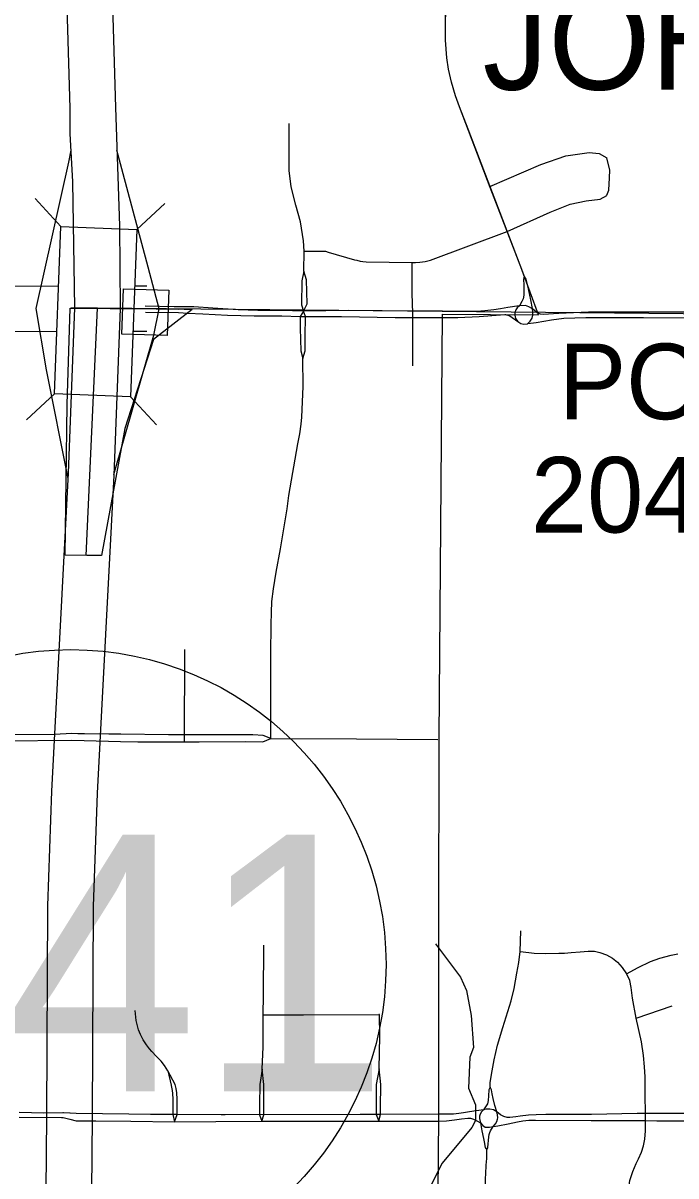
# Model space of a CAD drawing. Extents: x -1403959 to 81668, y -1400582 to 11018.
# Drawn here: x 6409 to 6492.6, y 8808.1 to 8955.7 of the extents above; entities that cross this region are included whole.
import ezdxf

# ---------------------------------------------------------------- set-up
doc = ezdxf.new("R2010")
doc.units = 0
for name, color, linetype in [('tdCiCityStreetTxt', 7, 'Continuous'), ('tdCiRRCL', 7, 'Continuous'), ('tdCiRROwnerTxt', 7, 'Continuous'), ('tdCiSectLine', 7, 'Continuous'), ('tdCiSectNmbr', 7, 'Continuous'), ('tdCiSectTwpRng', 7, 'Continuous'), ('tdCiUABTitleFrame', 7, 'Continuous'), ('tdCoCityStreetMajor', 7, 'Continuous'), ('tdCoClipBndry', 7, 'Continuous'), ('tdCoDivCarto', 7, 'Continuous'), ('tdCoIntCL', 7, 'Continuous'), ('tdCoShieldCoRte', 7, 'Continuous'), ('tdCoShieldCoRteHrd', 7, 'Continuous'), ('tdCoSurfAsphalt', 7, 'Continuous'), ('tdCoSurfBitum', 7, 'Continuous')]:
    doc.layers.add(name, color=color, linetype=linetype)

msp = doc.modelspace()

# ---------------------------------------------------------------- linework, layer by layer
at = {"layer": 'tdCiCityStreetTxt'}
for p, q in [((6413.85, 8929.63), (6410.54, 8933.2)), ((6423.59, 8929.25), (6427.17, 8932.56)), ((6413.02, 8908.2), (6413.85, 8929.63)), ((6413.85, 8929.63), (6413.85, 8929.63)), ((6413.85, 8929.63), (6423.59, 8929.25)), ((6423.59, 8929.25), (6422.75, 8907.82)), ((6413.02, 8908.2), (6409.44, 8904.88)), ((6422.75, 8907.82), (6413.02, 8908.2)), ((6422.75, 8907.82), (6426.07, 8904.24))]:
    msp.add_line(p, q, dxfattribs=at)
at = {"layer": 'tdCiRRCL'}
for points in [[(6461.81, 8767.16), (6462.21, 8815.61), (6462.23, 8839.76), (6462.26, 8864.17), (6462.69, 8918.4), (6474.97, 8918.33), (6472.84, 8924.1), (6465.74, 8942.62), (6464.86, 8944.94), (6464.34, 8946.36), (6463.82, 8948.09), (6463.44, 8949.76), (6463.23, 8951.22), (6463.08, 8953.48), (6463.11, 8961.52)], [(6461.81, 8767.16), (6462.21, 8815.61), (6462.23, 8839.76), (6462.26, 8864.17), (6462.69, 8918.4), (6474.97, 8918.33), (6472.84, 8924.1), (6465.74, 8942.62), (6464.86, 8944.94), (6464.34, 8946.36), (6463.82, 8948.09), (6463.44, 8949.76), (6463.23, 8951.22), (6463.08, 8953.48), (6463.11, 8961.52)], [(6417.18, 8887.5), (6414.4, 8887.53), (6414.67, 8906.85), (6415.03, 8919.15), (6416.68, 8919.16), (6418.57, 8919.15), (6421.72, 8919.1), (6424.88, 8919.11), (6428.55, 8919.06), (6430.67, 8918.99), (6425.7, 8915.15), (6422.04, 8903.77), (6419.03, 8887.49), (6417.18, 8887.5)]]:
    msp.add_lwpolyline(points, dxfattribs=at)
at = {"layer": 'tdCiRROwnerTxt'}
msp.add_lwpolyline([(6424.66, 8918.64), (6424.66, 8918.64)], dxfattribs=at)
at = {"layer": 'tdCiSectLine'}
msp.add_lwpolyline([(6427.47, 8915.65), (6424.57, 8915.74), (6424.57, 8915.74), (6421.67, 8915.83), (6421.85, 8921.63), (6424.75, 8921.54), (6424.75, 8921.54), (6427.65, 8921.45), (6427.47, 8915.65)], dxfattribs=at)
at = {"layer": 'tdCiSectNmbr'}
for points in [[(6472.84, 8924.1), (6470.84, 8929.33), (6468.81, 8934.63), (6464.86, 8944.94), (6464.34, 8946.36), (6463.82, 8948.09), (6463.44, 8949.76), (6463.23, 8951.22), (6463.08, 8953.48), (6463.1, 8959.46), (6463.11, 8961.52)], [(6473.15, 8923.26), (6472.84, 8924.1)], [(6473.16, 8923.24), (6473.04, 8922.82), (6473.09, 8922.15), (6473.1, 8921.25), (6473.08, 8920.81), (6473.02, 8920.38), (6472.86, 8920), (6472.53, 8919.48)], [(6473.16, 8923.24), (6473.15, 8923.26)], [(6473.61, 8922.01), (6473.41, 8922.89), (6473.17, 8923.23)], [(6474.2, 8919.11), (6474, 8920.25), (6473.61, 8922.01)], [(6430.09, 8918.54), (6432, 8918.45), (6435.19, 8918.25), (6438.59, 8918.17)], [(6438.59, 8918.17), (6438.65, 8918.17)], [(6438.65, 8918.17), (6442.14, 8918.17), (6444.48, 8918.11), (6444.84, 8918.1)], [(6444.84, 8918.1), (6445.17, 8918.1), (6448.86, 8918.09)], [(6462.69, 8917.98), (6464.66, 8917.99), (6467.4, 8918.11), (6470.66, 8918.34)], [(6470.66, 8918.34), (6470.76, 8918.35), (6471.31, 8918.19), (6472.31, 8917.47)], [(6472.53, 8919.48), (6472.26, 8919.2), (6472.08, 8918.93), (6471.96, 8918.59), (6471.96, 8918.35)], [(6471.96, 8918.35), (6471.96, 8918.26), (6472.03, 8917.83), (6472.31, 8917.47)], [(6473.58, 8917.17), (6473.91, 8917.48), (6474.18, 8917.88), (6474.25, 8918.25), (6474.25, 8918.33)], [(6473.63, 8917.18), (6474.68, 8917.34), (6476.63, 8917.69), (6478.22, 8917.87), (6481.04, 8917.95), (6488.41, 8917.95), (6501.04, 8917.92), (6506.07, 8918.06), (6507.38, 8918.35), (6508.16, 8918.38), (6508.83, 8918.25), (6509.62, 8917.76), (6509.63, 8917.74)], [(6474.25, 8918.33), (6474.27, 8918.68), (6474.2, 8919.09), (6474.2, 8919.1)], [(6448.86, 8918.09), (6449.24, 8918.08)], [(6449.24, 8918.08), (6449.75, 8918.08), (6456.61, 8917.99), (6459.1, 8917.98)], [(6459.1, 8917.98), (6459.4, 8917.97)], [(6459.4, 8917.97), (6459.43, 8917.97), (6462.69, 8917.98)], [(6472.31, 8917.47), (6472.7, 8917.2), (6473.09, 8917.1), (6473.58, 8917.17), (6473.62, 8917.18)], [(6472.31, 8917.47), (6472.31, 8917.47)], [(6473.62, 8917.18), (6473.63, 8917.18)], [(6467.92, 8816.52), (6467.32, 8816.46), (6466.68, 8816.34), (6465.9, 8816.21), (6465.37, 8816.13), (6464.76, 8816.06), (6464.1, 8815.99), (6463.29, 8815.96), (6462.21, 8815.98)], [(6469.63, 8816.26), (6469.22, 8816.52), (6468.75, 8816.62), (6468.29, 8816.62), (6467.92, 8816.52)], [(6488.63, 8816.05), (6487.59, 8816.05), (6481.76, 8815.92), (6475.91, 8815.93), (6474.68, 8815.89), (6473.7, 8815.83), (6472.63, 8815.72), (6472.08, 8815.65), (6471.3, 8815.56), (6470.95, 8815.56), (6470.52, 8815.68), (6470.09, 8815.89), (6469.63, 8816.26)], [(6414.12, 8816.16), (6411.66, 8816.12), (6408.51, 8816.17)], [(6408.53, 8815.61), (6413.91, 8815.55)], [(6413.91, 8815.55), (6414.16, 8815.55)], [(6414.17, 8816.16), (6414.12, 8816.16)], [(6414.16, 8815.55), (6415, 8815.34)], [(6414.16, 8815.55), (6414.16, 8815.55)], [(6414.99, 8816.1), (6414.17, 8816.16)], [(6415.05, 8816.1), (6414.99, 8816.1)], [(6415, 8815.34), (6415.81, 8815.14), (6415.86, 8815.14)], [(6415.81, 8816.04), (6415.05, 8816.1)], [(6422.54, 8815.97), (6415.81, 8816.04)], [(6415.86, 8815.14), (6418.33, 8815.14), (6422.82, 8815.08)], [(6428.59, 8815.92), (6425.31, 8815.93), (6422.54, 8815.97)], [(6422.82, 8815.08), (6428.37, 8815.01)], [(6428.37, 8815.01), (6428.41, 8815.01), (6433.69, 8815.03)], [(6428.72, 8815.92), (6428.59, 8815.92)], [(6434.36, 8815.89), (6428.72, 8815.92)], [(6433.69, 8815.03), (6439.57, 8815.06)], [(6454.76, 8815.93), (6452.15, 8815.92), (6434.86, 8815.89), (6434.36, 8815.89)], [(6439.57, 8815.06), (6448.83, 8815.06)], [(6448.83, 8815.06), (6454.52, 8815.06)], [(6454.52, 8815.06), (6462.21, 8815.09)], [(6462.2, 8815.98), (6454.76, 8815.93)], [(6462.21, 8815.98), (6462.2, 8815.98)], [(6462.21, 8815.09), (6463.21, 8815.13), (6464.24, 8815.25), (6465.14, 8815.36), (6465.91, 8815.45), (6466.29, 8815.45), (6466.67, 8815.34), (6467.09, 8815.11), (6467.55, 8814.86)], [(6467.55, 8814.86), (6467.87, 8814.51), (6468.16, 8814.32), (6468.44, 8814.29), (6468.7, 8814.31), (6469.16, 8814.41)], [(6469.16, 8814.41), (6469.79, 8814.47), (6471.08, 8814.73), (6472.27, 8814.98), (6472.96, 8815.1), (6473.73, 8815.19), (6474.57, 8815.21), (6481.72, 8815.17), (6483.29, 8815.17)], [(6483.29, 8815.17), (6488.68, 8815.15)], [(6488.65, 8816.05), (6488.63, 8816.05)], [(6494.45, 8816.06), (6488.65, 8816.05)], [(6488.68, 8815.15), (6490.1, 8815.14), (6494.49, 8815.13)]]:
    msp.add_lwpolyline(points, dxfattribs=at)
at = {"layer": 'tdCiSectTwpRng'}
for points in [[(6444.94, 8923.88), (6444.98, 8926.48), (6444.91, 8927.77), (6444.51, 8930.2), (6443.91, 8932.35), (6443.34, 8934.68), (6443.08, 8936.81), (6443.08, 8938.79), (6443.08, 8942.82)], [(6468.76, 8934.74), (6475.26, 8937.56), (6478.47, 8938.65), (6481.45, 8939.09), (6482.72, 8938.98), (6483.7, 8938.4)], [(6483.72, 8933.61), (6483.98, 8934.27), (6484.06, 8935.83), (6484.09, 8936.84), (6483.7, 8938.4)], [(6470.97, 8928.99), (6476.47, 8931.46), (6479.04, 8932.48), (6481.08, 8932.91), (6482.86, 8933.11), (6483.71, 8933.6)], [(6444.98, 8926.48), (6447.34, 8926.47), (6447.73, 8926.45), (6448.06, 8926.35), (6451.44, 8925.36), (6451.71, 8925.3), (6452.14, 8925.19), (6452.51, 8925.13), (6452.94, 8925.08), (6458.81, 8925.02), (6459.24, 8925.03), (6459.77, 8925.04), (6460.49, 8925.14), (6461.14, 8925.32), (6470.97, 8928.99)], [(6458.82, 8921.33), (6458.81, 8925.02)], [(6444.94, 8923.88), (6444.67, 8922.66), (6444.63, 8919.61), (6444.88, 8918.8)], [(6444.88, 8918.8), (6445.37, 8919.73), (6445.29, 8922.8), (6444.94, 8923.88)], [(6458.91, 8918.8), (6458.83, 8919.5), (6458.82, 8921.33)], [(6439.04, 8918.88), (6436.56, 8918.95), (6433.31, 8919.17), (6430.85, 8919.32), (6430.85, 8919.32)], [(6450.68, 8918.86), (6444.88, 8918.8), (6442.06, 8918.86), (6439.04, 8918.88)], [(6444.88, 8918.8), (6444.48, 8918.11), (6444.49, 8916.62), (6444.54, 8913.7), (6444.8, 8912.7)], [(6444.8, 8912.7), (6445.12, 8913.69), (6445.1, 8915.52), (6445.17, 8918.1), (6444.88, 8918.8)], [(6459.27, 8918.8), (6450.68, 8918.86)], [(6458.91, 8917.98), (6458.91, 8918.8)], [(6458.91, 8918.8), (6458.91, 8918.8)], [(6459.34, 8918.8), (6459.27, 8918.8)], [(6462.71, 8918.76), (6459.34, 8918.8)], [(6472.49, 8919.47), (6471.04, 8919.27), (6470.1, 8919.08), (6469.26, 8918.96), (6468.09, 8918.83), (6467.09, 8918.75), (6462.71, 8918.76)], [(6474.2, 8919.09), (6473.74, 8919.34), (6473.32, 8919.5), (6472.53, 8919.48), (6472.49, 8919.47)], [(6474.89, 8918.52), (6474.82, 8918.55), (6474.2, 8919.09)], [(6491.79, 8918.64), (6489.12, 8918.64), (6481.39, 8918.67), (6477.56, 8918.47), (6475.56, 8918.36), (6475.24, 8918.4), (6474.89, 8918.52)], [(6497.9, 8918.65), (6491.79, 8918.64)], [(6458.9, 8915.87), (6458.91, 8917.98)], [(6458.88, 8911.78), (6458.9, 8915.87)], [(6440.72, 8864.06), (6440.74, 8870.92), (6440.74, 8874.89), (6440.76, 8878.67), (6440.81, 8880.22), (6440.85, 8881.61), (6441.07, 8883.21), (6441.39, 8885.36), (6441.94, 8888.34), (6442.81, 8893.48), (6443.04, 8895.18), (6444.17, 8901.8), (6444.41, 8903.08), (6444.61, 8904.3), (6444.7, 8905.23), (6444.87, 8909.12), (6444.8, 8912.7)], [(6429.69, 8863.65), (6429.72, 8875.47)], [(6415.26, 8864.69), (6413.04, 8864.57), (6405.78, 8864.55), (6401.93, 8864.61)], [(6401.93, 8863.77), (6406.57, 8863.79), (6415.19, 8863.85)], [(6415.19, 8863.85), (6415.21, 8863.85)], [(6415.21, 8863.85), (6416.83, 8863.81), (6421.49, 8863.69)], [(6416, 8864.68), (6415.26, 8864.69)], [(6421.51, 8864.61), (6419.97, 8864.63), (6416.88, 8864.67), (6416, 8864.68)], [(6421.49, 8863.69), (6423.71, 8863.63), (6431.56, 8863.65)], [(6431.56, 8864.54), (6427.61, 8864.54), (6421.51, 8864.61)], [(6440.72, 8864.06), (6439.74, 8864.47), (6438.43, 8864.53), (6436.28, 8864.54), (6431.56, 8864.54)], [(6431.56, 8863.65), (6437.46, 8863.67), (6439.71, 8863.65), (6440.71, 8864.06)], [(6440.72, 8864.06), (6451.7, 8864.02), (6462.1, 8863.96)], [(6468.8, 8819.54), (6468.8, 8820), (6468.96, 8821.05), (6469.3, 8822.91), (6469.71, 8824.82), (6470.41, 8827.08), (6471.48, 8830.48), (6471.87, 8832.06), (6472.21, 8834.03), (6472.44, 8835.4), (6472.62, 8836.82), (6472.7, 8839.44)], [(6439.62, 8821.74), (6439.72, 8824.58), (6439.75, 8828.69), (6439.77, 8831.22), (6439.81, 8837.57)], [(6439.81, 8837.57), (6439.81, 8837.62)], [(6472.68, 8836.81), (6474.41, 8836.59), (6475.85, 8836.55), (6477.57, 8836.57), (6478.32, 8836.6), (6479.15, 8836.65), (6480.31, 8836.77), (6481.32, 8836.86), (6482.15, 8836.83), (6482.84, 8836.69), (6483.69, 8836.37), (6484.44, 8835.93), (6485.07, 8835.43), (6485.67, 8834.77), (6486.24, 8833.96), (6487.75, 8834.74), (6489.31, 8835.51), (6490.5, 8835.93), (6491.96, 8836.34), (6492.82, 8836.51)], [(6488.65, 8815.5), (6488.65, 8815.56), (6488.62, 8818.98), (6488.61, 8820.75), (6488.56, 8822.05), (6488.42, 8823.48), (6488.17, 8825.25), (6487.49, 8828.28), (6487.02, 8830.81), (6486.83, 8832.21), (6486.65, 8833.07), (6486.26, 8833.91)], [(6487.49, 8828.28), (6492.1, 8829.83)], [(6427.52, 8821.5), (6427.09, 8822.21), (6426.67, 8822.74), (6426.1, 8823.37), (6425.47, 8823.99), (6425.19, 8824.33), (6424.79, 8824.86), (6424.4, 8825.48), (6424.03, 8826.19), (6423.79, 8826.77), (6423.49, 8827.95), (6423.34, 8829.24)], [(6439.75, 8828.69), (6444.89, 8828.71), (6454.53, 8828.72)], [(6454.58, 8821.76), (6454.65, 8825.96), (6454.61, 8828.72), (6454.53, 8828.72)], [(6428.41, 8815.01), (6428.72, 8815.92), (6428.72, 8816.78), (6428.74, 8817.89), (6428.71, 8818.71), (6428.59, 8819.27), (6428.47, 8819.77), (6427.52, 8821.5)], [(6427.52, 8821.5), (6427.95, 8819.67), (6427.95, 8819.65)], [(6439.62, 8821.74), (6439.31, 8819.78), (6439.27, 8817.22), (6439.27, 8816.79), (6439.28, 8815.89), (6439.57, 8815.07)], [(6439.57, 8815.06), (6439.83, 8815.9), (6439.82, 8816.77), (6439.84, 8819.79), (6439.62, 8821.74)], [(6454.58, 8821.76), (6454.21, 8819.79), (6454.21, 8818.11), (6454.2, 8817.26)], [(6454.54, 8815.12), (6454.76, 8815.93), (6454.77, 8816.82), (6454.79, 8819.78), (6454.58, 8821.76)], [(6427.95, 8819.65), (6428.11, 8818.99), (6428.13, 8818.64), (6428.16, 8817.89), (6428.16, 8816.86)], [(6468.79, 8819.41), (6468.62, 8819.07), (6468.58, 8818.33), (6468.55, 8817.73), (6468.51, 8817.53), (6468.45, 8817.31), (6467.92, 8816.52)], [(6468.79, 8819.41), (6468.8, 8819.54)], [(6469.63, 8816.26), (6469.38, 8817.08), (6469.18, 8817.99), (6469.04, 8818.57), (6468.98, 8819.08), (6468.79, 8819.41)], [(6428.16, 8816.86), (6428.16, 8816.77)], [(6428.16, 8816.77), (6428.17, 8815.92), (6428.41, 8815.01)], [(6454.2, 8817.26), (6454.2, 8816.82), (6454.18, 8815.93), (6454.52, 8815.06)], [(6467.92, 8816.52), (6467.7, 8816.27), (6467.5, 8815.96), (6467.44, 8815.72), (6467.42, 8815.4), (6467.55, 8814.86)], [(6469.16, 8814.41), (6469.47, 8814.75), (6469.64, 8815.03), (6469.73, 8815.32), (6469.76, 8815.51), (6469.73, 8815.89), (6469.63, 8816.26)], [(6454.52, 8815.07), (6454.54, 8815.12)], [(6454.52, 8815.06), (6454.52, 8815.07)], [(6467.55, 8814.86), (6467.55, 8814.85)], [(6467.55, 8814.86), (6467.55, 8814.86)], [(6467.55, 8814.85), (6467.73, 8813.86), (6467.94, 8812.86), (6468.03, 8812.45), (6468.14, 8811.69), (6468.35, 8811.39)], [(6486.58, 8787.8), (6486.49, 8788.98), (6486.48, 8790.82), (6486.48, 8794.17), (6486.45, 8796.9), (6486.44, 8798.83), (6486.47, 8803.72), (6486.51, 8805.48), (6486.54, 8806.54), (6486.67, 8807.5), (6487.04, 8808.63), (6487.49, 8809.67), (6487.78, 8810.27), (6488.14, 8811.1), (6488.4, 8811.94), (6488.57, 8812.78), (6488.65, 8813.85), (6488.65, 8815.5)], [(6468.35, 8811.39), (6468.51, 8811.69), (6468.6, 8813.08), (6468.65, 8813.38), (6468.73, 8813.61), (6468.84, 8813.82), (6469.16, 8814.41)], [(6468.33, 8809.99), (6468.35, 8810.19), (6468.35, 8811.39)], [(6468.2, 8790.89), (6468.19, 8792.96), (6468.2, 8798.14), (6468.2, 8805.88), (6468.2, 8807.6), (6468.28, 8809.3), (6468.33, 8809.99)]]:
    msp.add_lwpolyline(points, dxfattribs=at)
at = {"layer": 'tdCiUABTitleFrame'}
for points in [[(6430.85, 8919.32), (6428.33, 8919.34), (6424.62, 8919.41)], [(6424.66, 8918.64), (6424.66, 8918.64)], [(6424.66, 8918.64), (6428.92, 8918.6), (6430.09, 8918.54)]]:
    msp.add_lwpolyline(points, dxfattribs=at)
at = {"layer": 'tdCoCityStreetMajor'}
for points in [[(6415.17, 8919.15), (6418.54, 8919.15)], [(6417.08, 8887.5), (6418.54, 8919.15)], [(6423.12, 8919.11), (6428.94, 8919.05)]]:
    msp.add_lwpolyline(points, dxfattribs=at)
at = {"layer": 'tdCoClipBndry'}
msp.add_lwpolyline([(6511.17, 8918.25), (6418.54, 8919.15), (6415.17, 8919.15)], dxfattribs=at)
at = {"layer": 'tdCoDivCarto'}
for points in [[(6412.43, 9256.18), (6413.31, 9252.01), (6413.75, 9248.01), (6414.88, 9225.35), (6415.36, 9215.71), (6416.41, 9192.64), (6417.6, 9168.6), (6417.87, 9164.64), (6419.24, 9131.05), (6419.65, 9112.94), (6419.68, 9089.8), (6419.9, 9047.12), (6419.76, 9019.39), (6419.61, 9011.7), (6419.42, 8998.78), (6420.39, 8960.83), (6420.84, 8944.85), (6421.35, 8929.69), (6421.44, 8919.11), (6420.61, 8897.72), (6418.5, 8857.08), (6417.98, 8842.54), (6417.87, 8815.64), (6417.64, 8791.69)], [(6411.84, 8791.72), (6412.06, 8815.72), (6412.17, 8842.66), (6412.71, 8857.33), (6414.81, 8898.04), (6415.63, 8919.19), (6415.39, 8935.32), (6415.04, 8941.54), (6415.04, 8944.78), (6414.59, 8960.66), (6413.62, 8998.74), (6413.81, 9011.93), (6413.96, 9019.45), (6414.1, 9047.11), (6413.87, 9089.76), (6413.84, 9112.87), (6413.44, 9130.88), (6412.07, 9164.4)], [(6373.4, 8921.78), (6413.55, 8922.04)], [(6423.31, 8922.01), (6424.84, 8922.01)], [(6373.41, 8915.98), (6413.33, 8916.23)], [(6423.08, 8916.2), (6424.86, 8916.21)]]:
    msp.add_lwpolyline(points, dxfattribs=at)
at = {"layer": 'tdCoIntCL'}
for points in [[(6414.78, 8897.35), (6412.02, 8911.29), (6410.68, 8919.12), (6414.85, 8937.87), (6415.16, 8939.41)], [(6420.62, 8897.87), (6425.73, 8915.7), (6426.42, 8919.1), (6425, 8924.42), (6421.02, 8939.41)]]:
    msp.add_lwpolyline(points, dxfattribs=at)
at = {"layer": 'tdCoSurfAsphalt'}
msp.add_circle((6415.13, 8835.12), 40.33, dxfattribs=at)
at = {"layer": 'tdCoSurfBitum'}
msp.add_lwpolyline([(6461.81, 8837.79), (6465, 8833.51), (6465.76, 8831.82), (6466.36, 8828.62), (6466.65, 8824.49), (6466.19, 8823.27), (6466.02, 8819.3), (6466.93, 8817.16), (6466.92, 8815.18), (6466.46, 8814.26), (6462.63, 8809.7), (6461.09, 8806.65)], dxfattribs=at)

# ---------------------------------------------------------------- texts
at = {"layer": 'tdCoShieldCoRte'}
for s, p in [('POP.', (6477.58, 8904.95)), ('20460', (6474, 8890.44))]:
    msp.add_text(s, height=9.673, rotation=359.9944, dxfattribs=at).set_placement(p)
at = {"layer": 'tdCoShieldCoRteHrd'}
msp.add_text('JOHNSTON', height=12.575, dxfattribs=at).set_placement((6467.82, 8947.13))
at = {"layer": 'tdCoSurfAsphalt'}
msp.add_text('141', height=32.887, dxfattribs=at).set_placement((6382.46, 8818.89))

doc.saveas('drawing.dxf')
